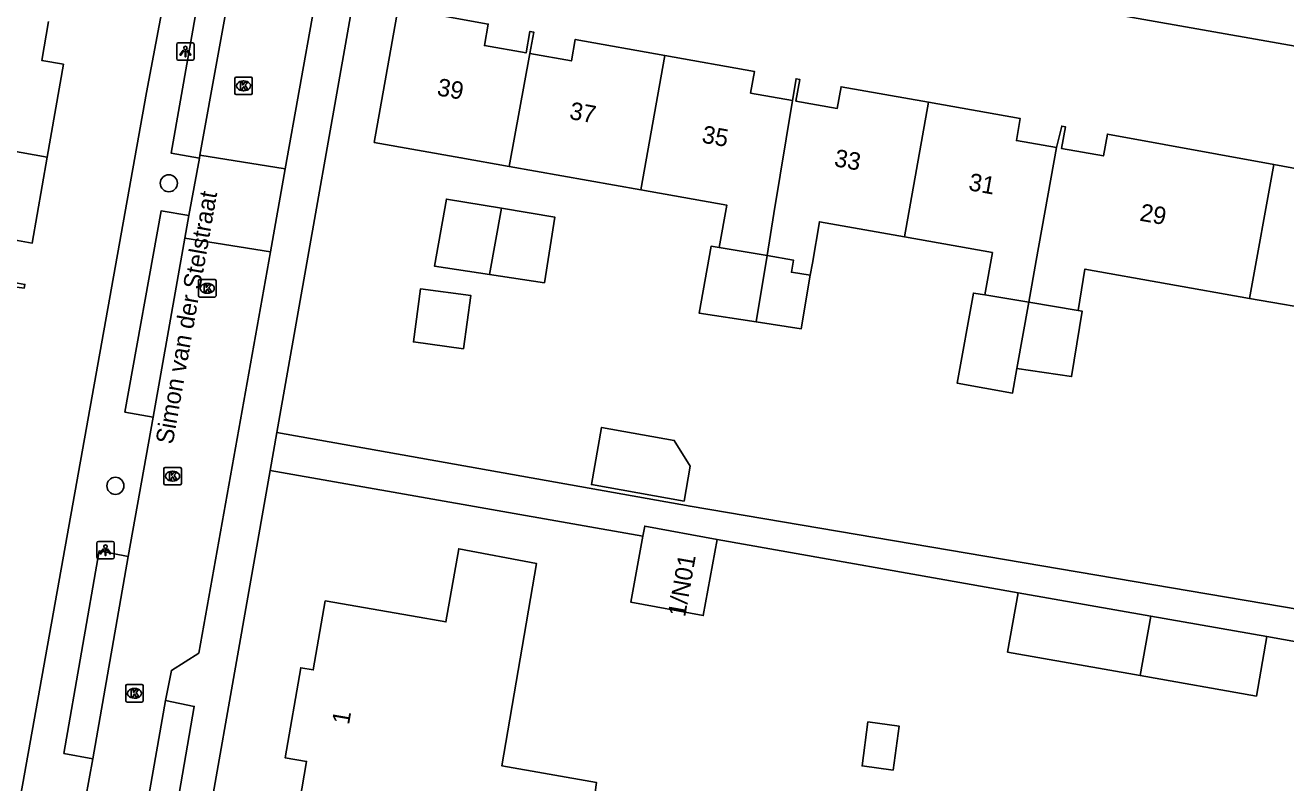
# Model space of a CAD drawing. Extents: x 163686 to 164493, y 382719 to 383870.
# Drawn here: x 164037.9 to 164109.9, y 383399.4 to 383442.8 of the extents above; entities that cross this region are included whole.
import ezdxf

# ---------------------------------------------------------------- set-up
doc = ezdxf.new("R2010")
doc.units = 0
for name, color, linetype in [('IMGEO_Boom', 7, 'Continuous'), ('IMGEO_Kolk', 7, 'Continuous'), ('IMGEO_Lichtpunt', 7, 'Continuous'), ('IMGEO_Openbare_ruimte_label', 7, 'Continuous'), ('IMGEO_Pand', 7, 'Continuous'), ('IMGEO_Pand_nummerreeks', 7, 'Continuous'), ('IMGEO_Parkeervlak_open', 7, 'Continuous'), ('IMGEO_Voetpad_open', 7, 'Continuous'), ('IMGEO_Woonerf_open', 7, 'Continuous')]:
    doc.layers.add(name, color=color, linetype=linetype)

msp = doc.modelspace()

# ---------------------------------------------------------------- linework, layer by layer
at = {"layer": 'IMGEO_Boom'}
for centre in [(164046.105, 383433.738), (164043.052, 383416.434)]:
    msp.add_circle(centre, 0.489, dxfattribs=at)
at = {"layer": 'IMGEO_Kolk'}
for p, q in [((164049.95, 383439.808), (164050.802, 383439.808)), ((164049.875, 383438.882), (164049.875, 383439.734)), ((164050.363, 383439.588), (164050.388, 383439.588)), ((164050.876, 383439.734), (164050.876, 383438.882)), ((164050.802, 383438.808), (164049.95, 383438.808)), ((164050.386, 383439.028), (164050.361, 383439.028)), ((164047.803, 383427.305), (164047.803, 383428.157)), ((164047.878, 383428.231), (164048.73, 383428.231)), ((164048.291, 383428.011), (164048.316, 383428.011)), ((164048.804, 383428.157), (164048.804, 383427.305)), ((164048.73, 383427.231), (164047.878, 383427.231)), ((164048.314, 383427.451), (164048.289, 383427.451)), ((164045.896, 383417.489), (164046.748, 383417.489)), ((164045.821, 383416.563), (164045.821, 383417.415)), ((164046.309, 383417.269), (164046.334, 383417.269)), ((164046.822, 383417.415), (164046.822, 383416.563)), ((164046.748, 383416.489), (164045.896, 383416.489)), ((164046.332, 383416.709), (164046.307, 383416.709)), ((164043.64, 383404.143), (164043.64, 383404.995)), ((164043.715, 383405.069), (164044.567, 383405.069)), ((164044.128, 383404.849), (164044.153, 383404.849)), ((164044.641, 383404.995), (164044.641, 383404.143)), ((164044.567, 383404.069), (164043.715, 383404.069)), ((164044.151, 383404.289), (164044.126, 383404.289))]:
    msp.add_line(p, q, dxfattribs=at)
for points in [[(164049.95, 383439.808), (164050.802, 383439.808)], [(164049.875, 383438.882), (164049.875, 383439.734)], [(164050.196, 383439.508), (164050.319, 383439.508), (164050.319, 383439.357), (164050.449, 383439.508), (164050.613, 383439.508), (164050.467, 383439.357), (164050.62, 383439.108), (164050.468, 383439.108), (164050.383, 383439.272), (164050.319, 383439.205), (164050.319, 383439.108), (164050.196, 383439.108), (164050.196, 383439.508)], [(164050.876, 383439.734), (164050.876, 383438.882)], [(164050.802, 383438.808), (164049.95, 383438.808)], [(164047.803, 383427.305), (164047.803, 383428.157)], [(164047.878, 383428.231), (164048.73, 383428.231)], [(164048.124, 383427.931), (164048.247, 383427.931), (164048.247, 383427.78), (164048.377, 383427.931), (164048.541, 383427.931), (164048.395, 383427.78), (164048.548, 383427.531), (164048.396, 383427.531), (164048.311, 383427.695), (164048.247, 383427.628), (164048.247, 383427.531), (164048.124, 383427.531), (164048.124, 383427.931)], [(164048.804, 383428.157), (164048.804, 383427.305)], [(164048.73, 383427.231), (164047.878, 383427.231)], [(164045.896, 383417.489), (164046.748, 383417.489)], [(164045.821, 383416.563), (164045.821, 383417.415)], [(164046.142, 383417.189), (164046.265, 383417.189), (164046.265, 383417.038), (164046.395, 383417.189), (164046.559, 383417.189), (164046.413, 383417.038), (164046.566, 383416.789), (164046.414, 383416.789), (164046.329, 383416.953), (164046.265, 383416.886), (164046.265, 383416.789), (164046.142, 383416.789), (164046.142, 383417.189)], [(164046.822, 383417.415), (164046.822, 383416.563)], [(164046.748, 383416.489), (164045.896, 383416.489)], [(164043.64, 383404.143), (164043.64, 383404.995)], [(164043.715, 383405.069), (164044.567, 383405.069)], [(164043.961, 383404.769), (164044.084, 383404.769), (164044.084, 383404.618), (164044.214, 383404.769), (164044.378, 383404.769), (164044.232, 383404.618), (164044.385, 383404.369), (164044.233, 383404.369), (164044.148, 383404.533), (164044.084, 383404.466), (164044.084, 383404.369), (164043.961, 383404.369), (164043.961, 383404.769)], [(164044.641, 383404.995), (164044.641, 383404.143)], [(164044.567, 383404.069), (164043.715, 383404.069)]]:
    msp.add_lwpolyline(points, dxfattribs=at)
for centre, start, end in [((164049.952, 383439.732), 91.55205, 178.44795), ((164049.952, 383439.732), 91.55205, 178.44795), ((164050.8, 383439.732), 1.55205, 88.44795), ((164050.8, 383439.732), 1.55205, 88.44795), ((164049.952, 383438.884), 181.55205, 268.44795), ((164049.952, 383438.884), 181.55205, 268.44795), ((164050.8, 383438.884), 271.55205, 358.44795), ((164050.8, 383438.884), 271.55205, 358.44795), ((164047.88, 383428.155), 91.55205, 178.44795), ((164047.88, 383428.155), 91.55205, 178.44795), ((164048.728, 383428.155), 1.55205, 88.44795), ((164048.728, 383428.155), 1.55205, 88.44795), ((164047.88, 383427.307), 181.55205, 268.44795), ((164047.88, 383427.307), 181.55205, 268.44795), ((164048.728, 383427.307), 271.55205, 358.44795), ((164048.728, 383427.307), 271.55205, 358.44795), ((164045.898, 383417.413), 91.55205, 178.44795), ((164045.898, 383417.413), 91.55205, 178.44795), ((164046.746, 383417.413), 1.55205, 88.44795), ((164046.746, 383417.413), 1.55205, 88.44795), ((164045.898, 383416.565), 181.55205, 268.44795), ((164045.898, 383416.565), 181.55205, 268.44795), ((164046.746, 383416.565), 271.55205, 358.44795), ((164046.746, 383416.565), 271.55205, 358.44795), ((164043.717, 383404.993), 91.55205, 178.44795), ((164043.717, 383404.993), 91.55205, 178.44795), ((164044.565, 383404.993), 1.55205, 88.44795), ((164044.565, 383404.993), 1.55205, 88.44795), ((164043.717, 383404.145), 181.55205, 268.44795), ((164043.717, 383404.145), 181.55205, 268.44795), ((164044.565, 383404.145), 271.55205, 358.44795), ((164044.565, 383404.145), 271.55205, 358.44795)]:
    msp.add_arc(centre, 0.0765, start, end, dxfattribs=at)
for centre, major_axis, ratio, start_param, end_param in [((164050.362, 383439.308), (-0.387, 0.002), 0.722429, 4.712389, 7.853982), ((164050.387, 383439.308), (-0.39, 0.002), 0.717154, 1.570796, 4.712389), ((164048.29, 383427.731), (-0.387, 0.002), 0.722429, 4.712389, 7.853982), ((164048.315, 383427.731), (-0.39, 0.002), 0.717154, 1.570796, 4.712389), ((164046.308, 383416.989), (-0.387, 0.002), 0.722429, 4.712389, 7.853982), ((164046.333, 383416.989), (-0.39, 0.002), 0.717154, 1.570796, 4.712389), ((164044.127, 383404.569), (-0.387, 0.002), 0.722429, 4.712389, 7.853982), ((164044.152, 383404.569), (-0.39, 0.002), 0.717154, 1.570796, 4.712389)]:
    msp.add_ellipse(centre, major_axis=major_axis, ratio=ratio, start_param=start_param, end_param=end_param, dxfattribs=at)
at = {"layer": 'IMGEO_Lichtpunt'}
for p, q in [((164046.554, 383441.68), (164046.554, 383440.873)), ((164046.554, 383441.68), (164046.554, 383440.873)), ((164047.456, 383441.775), (164046.648, 383441.775)), ((164047.456, 383441.775), (164046.648, 383441.775)), ((164047.55, 383440.873), (164047.55, 383441.68)), ((164047.55, 383440.873), (164047.55, 383441.68)), ((164046.648, 383440.779), (164047.456, 383440.779)), ((164046.648, 383440.779), (164047.456, 383440.779)), ((164041.984, 383413.159), (164041.984, 383412.352)), ((164041.984, 383413.159), (164041.984, 383412.352)), ((164042.886, 383413.254), (164042.078, 383413.254)), ((164042.886, 383413.254), (164042.078, 383413.254)), ((164042.98, 383412.352), (164042.98, 383413.159)), ((164042.98, 383412.352), (164042.98, 383413.159)), ((164042.078, 383412.258), (164042.886, 383412.258)), ((164042.078, 383412.258), (164042.886, 383412.258))]:
    msp.add_line(p, q, dxfattribs=at)
for points in [[(164046.928, 383441.344), (164046.967, 383441.316), (164046.779, 383441.054), (164046.741, 383441.081), (164046.928, 383441.344)], [(164047.03, 383441.296), (164047.077, 383441.296), (164047.077, 383440.974), (164047.03, 383440.974), (164047.03, 383441.296)], [(164047.14, 383441.316), (164047.178, 383441.343), (164047.365, 383441.081), (164047.326, 383441.053), (164047.14, 383441.316)], [(164042.358, 383412.823), (164042.397, 383412.795), (164042.209, 383412.533), (164042.171, 383412.56), (164042.358, 383412.823)], [(164042.46, 383412.775), (164042.507, 383412.775), (164042.507, 383412.453), (164042.46, 383412.453), (164042.46, 383412.775)], [(164042.57, 383412.795), (164042.608, 383412.822), (164042.795, 383412.56), (164042.756, 383412.532), (164042.57, 383412.795)]]:
    msp.add_lwpolyline(points, dxfattribs=at)
for centre in [(164047.053, 383441.478), (164042.483, 383412.957)]:
    msp.add_circle(centre, 0.0994, dxfattribs=at)
for centre, start, end in [((164046.648, 383441.68), 90, 180), ((164046.648, 383441.68), 90, 180), ((164047.456, 383441.68), 0, 90), ((164047.456, 383441.68), 0, 90), ((164046.648, 383440.873), 180, 270), ((164046.648, 383440.873), 180, 270), ((164047.456, 383440.873), 270, 0), ((164047.456, 383440.873), 270, 360), ((164042.078, 383413.159), 90, 180), ((164042.078, 383413.159), 90, 180), ((164042.886, 383413.159), 0, 90), ((164042.886, 383413.159), 0, 90), ((164042.078, 383412.352), 180, 270), ((164042.078, 383412.352), 180, 270), ((164042.886, 383412.352), 270, 0), ((164042.886, 383412.352), 270, 360)]:
    msp.add_arc(centre, 0.0946, start, end, dxfattribs=at)
at = {"layer": 'IMGEO_Pand'}
for points in [[(164065.557, 383434.701), (164062.799, 383435.193), (164057.843, 383436.077), (164059.214, 383443.764), (164064.363, 383442.846), (164064.144, 383441.616), (164066.527, 383441.192), (164066.747, 383442.423), (164066.964, 383442.385), (164066.739, 383441.156)], [(164039.226, 383442.989), (164038.838, 383440.761), (164040.076, 383440.544), (164039.151, 383435.233)], [(164066.739, 383441.156), (164069.118, 383440.732), (164069.338, 383441.963), (164074.458, 383441.05)], [(164066.739, 383441.156), (164065.557, 383434.701)], [(164073.087, 383433.358), (164074.458, 383441.05)], [(164074.458, 383441.05), (164079.577, 383440.138), (164079.356, 383438.898), (164081.748, 383438.472)], [(164081.748, 383438.472), (164081.951, 383439.716), (164082.168, 383439.678), (164081.947, 383438.438), (164084.31, 383438.017), (164084.532, 383439.258), (164089.522, 383438.369)], [(164081.748, 383438.472), (164080.691, 383432.002), (164080.299, 383429.6)], [(164089.522, 383438.369), (164088.15, 383430.672)], [(164089.522, 383438.369), (164094.771, 383437.433), (164094.549, 383436.183), (164096.83, 383435.777)], [(164096.83, 383435.777), (164097.135, 383437.013), (164097.352, 383436.975), (164097.13, 383435.725), (164099.523, 383435.299), (164099.746, 383436.55), (164109.26, 383434.803)], [(164031.386, 383436.615), (164039.151, 383435.233)], [(164096.83, 383435.777), (164095.68, 383429.328), (164095.253, 383426.932)], [(164039.151, 383435.233), (164038.295, 383430.317), (164037.036, 383430.536), (164036.625, 383428.175), (164037.882, 383427.956), (164037.844, 383427.739), (164036.579, 383427.919)], [(164107.873, 383427.154), (164109.26, 383434.803)], [(164109.26, 383434.803), (164113.676, 383433.992), (164118.895, 383433.06), (164118.673, 383431.82), (164121.036, 383431.399), (164121.259, 383432.64), (164121.476, 383432.602), (164121.243, 383431.364)], [(164073.087, 383433.358), (164065.557, 383434.701)], [(164077.567, 383430.055), (164078, 383432.482), (164073.087, 383433.358)], [(164064.427, 383428.528), (164061.283, 383429.005), (164061.966, 383432.832), (164065.119, 383432.306)], [(164065.119, 383432.306), (164068.174, 383431.797), (164067.576, 383428.051), (164064.427, 383428.528)], [(164064.427, 383428.528), (164065.119, 383432.306)], [(164088.15, 383430.672), (164083.285, 383431.54), (164082.89, 383429.168), (164082.756, 383428.474)], [(164092.745, 383427.35), (164093.178, 383429.775), (164088.15, 383430.672)], [(164079.68, 383425.811), (164076.417, 383426.306), (164077.1, 383430.133), (164077.567, 383430.055)], [(164080.299, 383429.6), (164077.567, 383430.055)], [(164079.68, 383425.811), (164080.299, 383429.6)], [(164080.299, 383429.6), (164081.804, 383429.349), (164081.687, 383428.652), (164082.756, 383428.474)], [(164082.756, 383428.474), (164082.248, 383425.422), (164079.68, 383425.811)], [(164107.873, 383427.154), (164098.467, 383428.831), (164098.072, 383426.462)], [(164062.95, 383424.273), (164060.084, 383424.661), (164060.497, 383427.709), (164063.363, 383427.32), (164062.95, 383424.273)], [(164094.579, 383423.151), (164094.327, 383421.738), (164091.169, 383422.302), (164092.089, 383427.459), (164092.745, 383427.35)], [(164092.745, 383427.35), (164095.253, 383426.932)], [(164095.253, 383426.932), (164094.579, 383423.151)], [(164095.253, 383426.932), (164098.072, 383426.462)], [(164115.908, 383425.741), (164112.318, 383426.381), (164107.873, 383427.154)], [(164098.072, 383426.462), (164098.297, 383426.424), (164097.699, 383422.678), (164094.579, 383423.151)], [(164075.553, 383415.558), (164070.255, 383416.503), (164070.838, 383419.774), (164074.993, 383419.033), (164075.911, 383417.561), (164075.553, 383415.558)], [(164073.206, 383413.556), (164073.311, 383414.127), (164077.453, 383413.362)], [(164077.453, 383413.362), (164076.65, 383409.016), (164072.508, 383409.781), (164073.206, 383413.556)], [(164053.53, 383398.118), (164052.308, 383398.323), (164052.346, 383398.54), (164053.569, 383398.329), (164053.974, 383400.674), (164052.753, 383400.886), (164053.641, 383406.028), (164054.362, 383405.901), (164055.05, 383409.849), (164059.976, 383408.99), (164061.946, 383408.647), (164062.675, 383412.831), (164067.125, 383411.991), (164065.143, 383400.41), (164070.548, 383399.469), (164069.978, 383395.336), (164067.262, 383395.818)], [(164101.616, 383405.586), (164094.048, 383406.922), (164094.648, 383410.319)], [(164094.648, 383410.319), (164102.236, 383408.979)], [(164102.236, 383408.979), (164101.616, 383405.586)], [(164102.236, 383408.979), (164108.867, 383407.809)], [(164108.867, 383407.809), (164108.268, 383404.413), (164101.616, 383405.586)], [(164087.505, 383400.174), (164085.723, 383400.414), (164086.062, 383402.932), (164087.844, 383402.692), (164087.505, 383400.174)]]:
    msp.add_lwpolyline(points, dxfattribs=at)
at = {"layer": 'IMGEO_Parkeervlak_open'}
for points in [[(164049.941, 383446.711), (164047.882, 383435.35)], [(164047.882, 383435.35), (164047.849, 383435.18)], [(164047.25, 383431.888), (164047.024, 383430.589)], [(164047.024, 383430.589), (164045.202, 383420.357)], [(164043.775, 383412.4), (164041.769, 383400.821)], [(164043.99, 383393.166), (164045.918, 383404.153)]]:
    msp.add_lwpolyline(points, dxfattribs=at)
at = {"layer": 'IMGEO_Voetpad_open'}
for points in [[(163980.269, 383406.063), (164007.343, 383401.357), (164037.265, 383396.156), (164037.516, 383398.029), (164044.837, 383438.931), (164047.484, 383452.969)], [(164059.555, 383450.587), (164057.471, 383448.94), (164052.275, 383419.475)], [(164227.656, 383432.711), (164161.852, 383433.639), (164157.468, 383433.85), (164153.861, 383434.232), (164149.244, 383434.797), (164121.841, 383439.57), (164059.555, 383450.587)], [(164055.21, 383448.308), (164052.764, 383434.567)], [(164047.849, 383435.18), (164046.23, 383435.465), (164048.268, 383446.963), (164049.941, 383446.711)], [(164047.849, 383435.18), (164047.25, 383431.888)], [(164051.921, 383429.819), (164052.764, 383434.567)], [(164045.202, 383420.357), (164043.6, 383420.652), (164045.663, 383432.153), (164047.25, 383431.888)], [(164045.918, 383404.153), (164046.257, 383405.88), (164047.826, 383406.864), (164051.921, 383429.819)], [(164045.202, 383420.357), (164043.775, 383412.4)], [(164052.275, 383419.475), (164051.894, 383417.314)], [(164052.275, 383419.475), (164075.895, 383415.261), (164124.527, 383407.017)], [(164051.894, 383417.314), (164046.535, 383386.922)], [(164073.206, 383413.556), (164051.894, 383417.314)], [(164094.648, 383410.319), (164077.453, 383413.362)], [(164041.769, 383400.821), (164040.113, 383401.127), (164042.115, 383412.712), (164043.775, 383412.4)], [(164169.036, 383402.576), (164194.608, 383402.068), (164215.569, 383401.938), (164215.569, 383400.883), (164218.209, 383400.883), (164218.209, 383399.747), (164180.995, 383400.427), (164162.073, 383400.427), (164150.701, 383400.427), (164112.46, 383407.175), (164108.867, 383407.809)], [(164045.918, 383404.153), (164047.561, 383403.822), (164045.669, 383392.862), (164043.99, 383393.166)], [(164041.769, 383400.821), (164040.917, 383396.242), (164038.963, 383394.964), (164037.994, 383389.287), (164043.126, 383388.423)]]:
    msp.add_lwpolyline(points, dxfattribs=at)
at = {"layer": 'IMGEO_Woonerf_open'}
for points in [[(164052.764, 383434.567), (164047.882, 383435.35)], [(164051.921, 383429.819), (164047.024, 383430.589)]]:
    msp.add_lwpolyline(points, dxfattribs=at)

# ---------------------------------------------------------------- texts
at = {"layer": 'IMGEO_Openbare_ruimte_label'}
msp.add_text('Simon van der Stelstraat', height=1, rotation=79.98207, dxfattribs=at).set_placement((164046.328, 383418.768))
at = {"layer": 'IMGEO_Pand_nummerreeks'}
for s, rotation, p in [('39', 349.87584, (164061.388, 383438.773)), ('37', 349.87584, (164068.955, 383437.422)), ('35', 349.87584, (164076.522, 383436.071)), ('33', 349.87584, (164084.089, 383434.72)), ('31', 349.87584, (164091.767, 383433.349)), ('29', 349.90448, (164101.548, 383431.607)), ('1/N01', 80.07658, (164075.613, 383408.9)), ('1', 80.20263, (164056.402, 383402.739))]:
    msp.add_text(s, height=1, rotation=rotation, dxfattribs=at).set_placement(p)

doc.saveas('drawing.dxf')
